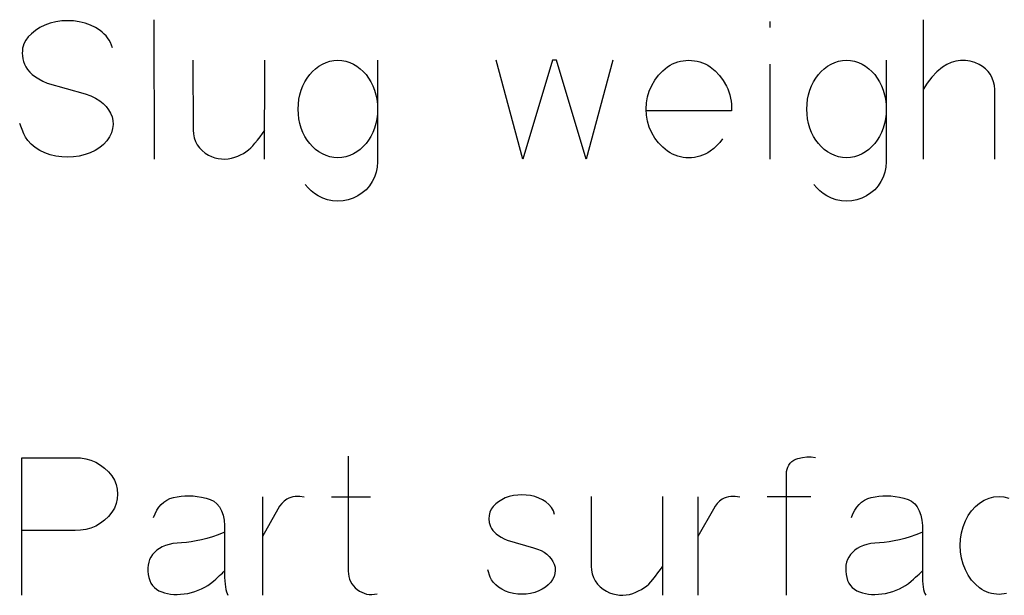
# Model space of a CAD drawing. Header units: inches. Extents: x 1880 to 2363, y -453 to -54.
# Tile 612 of 656: x 1913.715 to 1913.927, y -66.58 to -66.456. Entities that reach past the tile are written whole.
import ezdxf

# ---------------------------------------------------------------- set-up
doc = ezdxf.new("R2010")
doc.units = ezdxf.units.IN
doc.header["$LTSCALE"] = 0.5
doc.header["$MEASUREMENT"] = 0

msp = doc.modelspace()

# ---------------------------------------------------------------- linework, layer by layer
at = {"color": 7, "linetype": 'Continuous'}
for p, q in [((1913.71943, -66.45744), (1913.71849, -66.45807)), ((1913.72047, -66.45692), (1913.71943, -66.45744)), ((1913.72161, -66.45651), (1913.72047, -66.45692)), ((1913.72284, -66.45621), (1913.72161, -66.45651)), ((1913.72412, -66.45603), (1913.72284, -66.45621)), ((1913.72539, -66.45598), (1913.72412, -66.45603)), ((1913.72665, -66.45603), (1913.72539, -66.45598)), ((1913.72789, -66.45621), (1913.72665, -66.45603)), ((1913.72914, -66.45651), (1913.72789, -66.45621)), ((1913.7303, -66.45693), (1913.72914, -66.45651)), ((1913.73137, -66.45746), (1913.7303, -66.45693)), ((1913.73237, -66.45811), (1913.73137, -66.45746)), ((1913.74396, -66.45579), (1913.74397, -66.48575)), ((1913.87634, -66.45616), (1913.87634, -66.45745)), ((1913.9093, -66.45575), (1913.90931, -66.48575)), ((1913.71693, -66.45946), (1913.7164, -66.46018)), ((1913.71763, -66.45877), (1913.71693, -66.45946)), ((1913.71849, -66.45807), (1913.71763, -66.45877)), ((1913.73283, -66.45846), (1913.73237, -66.45811)), ((1913.73327, -66.45884), (1913.73283, -66.45846)), ((1913.73366, -66.45925), (1913.73327, -66.45884)), ((1913.734, -66.45969), (1913.73366, -66.45925)), ((1913.73432, -66.46017), (1913.734, -66.45969)), ((1913.71572, -66.46191), (1913.71566, -66.46243)), ((1913.71584, -66.46142), (1913.71572, -66.46191)), ((1913.716, -66.46097), (1913.71584, -66.46142)), ((1913.7164, -66.46018), (1913.716, -66.46097)), ((1913.73459, -66.46068), (1913.73432, -66.46017)), ((1913.73483, -66.46122), (1913.73459, -66.46068)), ((1913.73502, -66.4618), (1913.73483, -66.46122)), ((1913.71566, -66.46243), (1913.71565, -66.46298)), ((1913.71565, -66.46298), (1913.71569, -66.46356)), ((1913.71569, -66.46356), (1913.71578, -66.46414)), ((1913.71578, -66.46414), (1913.71593, -66.46472)), ((1913.71593, -66.46472), (1913.71613, -66.46532)), ((1913.71613, -66.46532), (1913.7164, -66.46591)), ((1913.7164, -66.46591), (1913.71677, -66.46647)), ((1913.75234, -66.46449), (1913.75235, -66.47949)), ((1913.76775, -66.48575), (1913.76776, -66.46449)), ((1913.7787, -66.4663), (1913.77941, -66.46577)), ((1913.77941, -66.46577), (1913.78016, -66.46532)), ((1913.78016, -66.46532), (1913.78095, -66.46496)), ((1913.78095, -66.46496), (1913.78177, -66.4647)), ((1913.78177, -66.4647), (1913.78262, -66.46454)), ((1913.78262, -66.46454), (1913.78349, -66.46449)), ((1913.78349, -66.46449), (1913.78437, -66.46454)), ((1913.78437, -66.46454), (1913.78522, -66.4647)), ((1913.78522, -66.4647), (1913.78604, -66.46496)), ((1913.78604, -66.46496), (1913.78683, -66.46532)), ((1913.78683, -66.46532), (1913.78758, -66.46577)), ((1913.78758, -66.46577), (1913.78828, -66.4663)), ((1913.79203, -66.46449), (1913.79203, -66.48637)), ((1913.82322, -66.48575), (1913.81751, -66.46449)), ((1913.82965, -66.46449), (1913.82322, -66.48575)), ((1913.83047, -66.46449), (1913.82965, -66.46449)), ((1913.8369, -66.48575), (1913.83047, -66.46449)), ((1913.84257, -66.46449), (1913.8369, -66.48575)), ((1913.85333, -66.46674), (1913.85436, -66.4659)), ((1913.85436, -66.4659), (1913.85489, -66.46557)), ((1913.85489, -66.46557), (1913.85542, -66.46528)), ((1913.85542, -66.46528), (1913.85598, -66.46504)), ((1913.85598, -66.46504), (1913.85654, -66.46484)), ((1913.85654, -66.46484), (1913.85712, -66.46469)), ((1913.85712, -66.46469), (1913.8577, -66.46458)), ((1913.8577, -66.46458), (1913.85831, -66.46451)), ((1913.85831, -66.46451), (1913.85892, -66.46449)), ((1913.85892, -66.46449), (1913.85954, -66.46451)), ((1913.85954, -66.46451), (1913.86014, -66.46458)), ((1913.86014, -66.46458), (1913.86074, -66.46469)), ((1913.86074, -66.46469), (1913.86132, -66.46484)), ((1913.86132, -66.46484), (1913.86189, -66.46504)), ((1913.86189, -66.46504), (1913.86245, -66.46528)), ((1913.86245, -66.46528), (1913.86299, -66.46557)), ((1913.86299, -66.46557), (1913.86352, -66.4659)), ((1913.86352, -66.4659), (1913.8646, -66.46676)), ((1913.87634, -66.46532), (1913.87634, -66.48575)), ((1913.88805, -66.4663), (1913.88876, -66.46577)), ((1913.88876, -66.46577), (1913.88951, -66.46532)), ((1913.88951, -66.46532), (1913.8903, -66.46496)), ((1913.8903, -66.46496), (1913.89112, -66.4647)), ((1913.89112, -66.4647), (1913.89197, -66.46454)), ((1913.89197, -66.46454), (1913.89285, -66.46449)), ((1913.89285, -66.46449), (1913.89372, -66.46454)), ((1913.89372, -66.46454), (1913.89457, -66.4647)), ((1913.89457, -66.4647), (1913.89539, -66.46496)), ((1913.89539, -66.46496), (1913.89618, -66.46532)), ((1913.89618, -66.46532), (1913.89693, -66.46577)), ((1913.89693, -66.46577), (1913.89764, -66.4663)), ((1913.90138, -66.46449), (1913.90138, -66.48637)), ((1913.91349, -66.46598), (1913.91227, -66.467)), ((1913.91439, -66.46541), (1913.91349, -66.46598)), ((1913.91533, -66.46498), (1913.91439, -66.46541)), ((1913.91632, -66.46469), (1913.91533, -66.46498)), ((1913.91735, -66.46454), (1913.91632, -66.46469)), ((1913.91839, -66.46453), (1913.91735, -66.46454)), ((1913.91941, -66.46466), (1913.91839, -66.46453)), ((1913.92041, -66.46494), (1913.91941, -66.46466)), ((1913.92137, -66.46536), (1913.92041, -66.46494)), ((1913.9221, -66.4658), (1913.92137, -66.46536)), ((1913.92274, -66.46631), (1913.9221, -66.4658)), ((1913.71677, -66.46647), (1913.71724, -66.46702)), ((1913.71724, -66.46702), (1913.7178, -66.46754)), ((1913.7178, -66.46754), (1913.71846, -66.46803)), ((1913.71846, -66.46803), (1913.71921, -66.46851)), ((1913.77689, -66.46833), (1913.77744, -66.46758)), ((1913.77744, -66.46758), (1913.77804, -66.46691)), ((1913.77804, -66.46691), (1913.7787, -66.4663)), ((1913.78828, -66.4663), (1913.78893, -66.46691)), ((1913.78893, -66.46691), (1913.78954, -66.46758)), ((1913.78954, -66.46758), (1913.79009, -66.46833)), ((1913.85163, -66.46873), (1913.85242, -66.46768)), ((1913.85242, -66.46768), (1913.85333, -66.46674)), ((1913.8646, -66.46676), (1913.86554, -66.46774)), ((1913.86554, -66.46774), (1913.86635, -66.46883)), ((1913.88625, -66.46833), (1913.88679, -66.46758)), ((1913.88679, -66.46758), (1913.8874, -66.46691)), ((1913.8874, -66.46691), (1913.88805, -66.4663)), ((1913.89764, -66.4663), (1913.89828, -66.46691)), ((1913.89828, -66.46691), (1913.89889, -66.46758)), ((1913.89889, -66.46758), (1913.89944, -66.46833)), ((1913.91115, -66.46814), (1913.91016, -66.46939)), ((1913.91227, -66.467), (1913.91115, -66.46814)), ((1913.9233, -66.46691), (1913.92274, -66.46631)), ((1913.92379, -66.46758), (1913.9233, -66.46691)), ((1913.92418, -66.46832), (1913.92379, -66.46758)), ((1913.71921, -66.46851), (1913.72007, -66.46896)), ((1913.72007, -66.46896), (1913.72101, -66.46938)), ((1913.72101, -66.46938), (1913.72914, -66.4717)), ((1913.77562, -66.47092), (1913.77598, -66.46999)), ((1913.77598, -66.46999), (1913.77641, -66.46913)), ((1913.77641, -66.46913), (1913.77689, -66.46833)), ((1913.79009, -66.46833), (1913.79057, -66.46913)), ((1913.79057, -66.46913), (1913.791, -66.46999)), ((1913.791, -66.46999), (1913.79137, -66.47092)), ((1913.85044, -66.4711), (1913.85096, -66.46988)), ((1913.85096, -66.46988), (1913.85163, -66.46873)), ((1913.86635, -66.46883), (1913.86703, -66.47002)), ((1913.86703, -66.47002), (1913.86731, -66.47065)), ((1913.88497, -66.47092), (1913.88533, -66.46999)), ((1913.88533, -66.46999), (1913.88576, -66.46913)), ((1913.88576, -66.46913), (1913.88625, -66.46833)), ((1913.89944, -66.46833), (1913.89993, -66.46913)), ((1913.89993, -66.46913), (1913.90035, -66.46999)), ((1913.90035, -66.46999), (1913.90072, -66.47092)), ((1913.91016, -66.46939), (1913.90931, -66.47075)), ((1913.92447, -66.46909), (1913.92418, -66.46832)), ((1913.92465, -66.4699), (1913.92447, -66.46909)), ((1913.92472, -66.47075), (1913.92465, -66.4699)), ((1913.72914, -66.4717), (1913.73035, -66.47216)), ((1913.73035, -66.47216), (1913.7314, -66.47266)), ((1913.77513, -66.47288), (1913.77533, -66.47189)), ((1913.77533, -66.47189), (1913.77562, -66.47092)), ((1913.79137, -66.47092), (1913.79166, -66.47189)), ((1913.79166, -66.47189), (1913.79186, -66.47288)), ((1913.84984, -66.47365), (1913.85007, -66.47236)), ((1913.85007, -66.47236), (1913.85044, -66.4711)), ((1913.86731, -66.47065), (1913.86755, -66.4713)), ((1913.86755, -66.4713), (1913.86774, -66.47195)), ((1913.86774, -66.47195), (1913.8679, -66.47261)), ((1913.88448, -66.47288), (1913.88468, -66.47189)), ((1913.88468, -66.47189), (1913.88497, -66.47092)), ((1913.90072, -66.47092), (1913.90101, -66.47189)), ((1913.90101, -66.47189), (1913.90122, -66.47288)), ((1913.92472, -66.48575), (1913.92472, -66.47075)), ((1913.7314, -66.47266), (1913.7323, -66.47321)), ((1913.7323, -66.47321), (1913.73303, -66.47381)), ((1913.73303, -66.47381), (1913.73365, -66.47444)), ((1913.73365, -66.47444), (1913.73417, -66.47512)), ((1913.77496, -66.47498), (1913.775, -66.47391)), ((1913.775, -66.47391), (1913.77513, -66.47288)), ((1913.79186, -66.47288), (1913.79199, -66.47391)), ((1913.79199, -66.47391), (1913.79203, -66.47498)), ((1913.84977, -66.47498), (1913.84984, -66.47365)), ((1913.8679, -66.47261), (1913.86801, -66.47328)), ((1913.86801, -66.47328), (1913.86808, -66.47396)), ((1913.86808, -66.47396), (1913.8681, -66.47465)), ((1913.8681, -66.47465), (1913.86808, -66.47535)), ((1913.88431, -66.47498), (1913.88435, -66.47391)), ((1913.88435, -66.47391), (1913.88448, -66.47288)), ((1913.90122, -66.47288), (1913.90134, -66.47391)), ((1913.90134, -66.47391), (1913.90138, -66.47498)), ((1913.73417, -66.47512), (1913.7346, -66.47585)), ((1913.7346, -66.47585), (1913.73494, -66.47663)), ((1913.73494, -66.47663), (1913.73513, -66.47745)), ((1913.775, -66.47606), (1913.77496, -66.47498)), ((1913.77513, -66.4771), (1913.775, -66.47606)), ((1913.79199, -66.47606), (1913.79186, -66.4771)), ((1913.79203, -66.47498), (1913.79199, -66.47606)), ((1913.84984, -66.4763), (1913.84977, -66.47498)), ((1913.85007, -66.4776), (1913.84984, -66.4763)), ((1913.86808, -66.47535), (1913.84985, -66.47535)), ((1913.88435, -66.47606), (1913.88431, -66.47498)), ((1913.88448, -66.4771), (1913.88435, -66.47606)), ((1913.90134, -66.47606), (1913.90122, -66.4771)), ((1913.90138, -66.47498), (1913.90134, -66.47606)), ((1913.71596, -66.48028), (1913.71509, -66.47812)), ((1913.73518, -66.4783), (1913.73507, -66.47917)), ((1913.73513, -66.47745), (1913.73518, -66.4783)), ((1913.77533, -66.47811), (1913.77513, -66.4771)), ((1913.77562, -66.47908), (1913.77533, -66.47811)), ((1913.79166, -66.47811), (1913.79137, -66.47908)), ((1913.79186, -66.4771), (1913.79166, -66.47811)), ((1913.85044, -66.47885), (1913.85007, -66.4776)), ((1913.85096, -66.48007), (1913.85044, -66.47885)), ((1913.88468, -66.47811), (1913.88448, -66.4771)), ((1913.88497, -66.47908), (1913.88468, -66.47811)), ((1913.90101, -66.47811), (1913.90072, -66.47908)), ((1913.90122, -66.4771), (1913.90101, -66.47811)), ((1913.71632, -66.48104), (1913.71596, -66.48028)), ((1913.73439, -66.48098), (1913.73383, -66.48182)), ((1913.73481, -66.48007), (1913.73439, -66.48098)), ((1913.73507, -66.47917), (1913.73481, -66.48007)), ((1913.75235, -66.47949), (1913.75242, -66.48034)), ((1913.75242, -66.48034), (1913.7526, -66.48116)), ((1913.76622, -66.48165), (1913.76675, -66.48095)), ((1913.76675, -66.48095), (1913.76726, -66.48023)), ((1913.76726, -66.48023), (1913.76776, -66.47949)), ((1913.77598, -66.48), (1913.77562, -66.47908)), ((1913.77641, -66.48086), (1913.77598, -66.48)), ((1913.77689, -66.48165), (1913.77641, -66.48086)), ((1913.79057, -66.48086), (1913.79009, -66.48165)), ((1913.791, -66.48), (1913.79057, -66.48086)), ((1913.79137, -66.47908), (1913.791, -66.48)), ((1913.85163, -66.48122), (1913.85096, -66.48007)), ((1913.88533, -66.48), (1913.88497, -66.47908)), ((1913.88576, -66.48086), (1913.88533, -66.48)), ((1913.88625, -66.48165), (1913.88576, -66.48086)), ((1913.89993, -66.48086), (1913.89944, -66.48165)), ((1913.90035, -66.48), (1913.89993, -66.48086)), ((1913.90072, -66.47908), (1913.90035, -66.48)), ((1913.71685, -66.48178), (1913.71632, -66.48104)), ((1913.71756, -66.48251), (1913.71685, -66.48178)), ((1913.71845, -66.48322), (1913.71756, -66.48251)), ((1913.73313, -66.48258), (1913.73229, -66.48326)), ((1913.73383, -66.48182), (1913.73313, -66.48258)), ((1913.7526, -66.48116), (1913.75288, -66.48193)), ((1913.75288, -66.48193), (1913.75326, -66.48267)), ((1913.75326, -66.48267), (1913.75373, -66.48334)), ((1913.76475, -66.48333), (1913.76521, -66.48286)), ((1913.76521, -66.48286), (1913.76565, -66.48235)), ((1913.76565, -66.48235), (1913.76622, -66.48165)), ((1913.77744, -66.48239), (1913.77689, -66.48165)), ((1913.77804, -66.48306), (1913.77744, -66.48239)), ((1913.7787, -66.48366), (1913.77804, -66.48306)), ((1913.78893, -66.48306), (1913.78828, -66.48366)), ((1913.78954, -66.48239), (1913.78893, -66.48306)), ((1913.79009, -66.48165), (1913.78954, -66.48239)), ((1913.85242, -66.48227), (1913.85163, -66.48122)), ((1913.85333, -66.48321), (1913.85242, -66.48227)), ((1913.86499, -66.48285), (1913.86429, -66.48348)), ((1913.86563, -66.48216), (1913.86499, -66.48285)), ((1913.86617, -66.4814), (1913.86563, -66.48216)), ((1913.88679, -66.48239), (1913.88625, -66.48165)), ((1913.8874, -66.48306), (1913.88679, -66.48239)), ((1913.88805, -66.48366), (1913.8874, -66.48306)), ((1913.89828, -66.48306), (1913.89764, -66.48366)), ((1913.89889, -66.48239), (1913.89828, -66.48306)), ((1913.89944, -66.48165), (1913.89889, -66.48239)), ((1913.71942, -66.48387), (1913.71845, -66.48322)), ((1913.72048, -66.48439), (1913.71942, -66.48387)), ((1913.72162, -66.4848), (1913.72048, -66.48439)), ((1913.72284, -66.48509), (1913.72162, -66.4848)), ((1913.72412, -66.48528), (1913.72284, -66.48509)), ((1913.72789, -66.48509), (1913.72665, -66.48528)), ((1913.72913, -66.48479), (1913.72789, -66.48509)), ((1913.73027, -66.48441), (1913.72913, -66.48479)), ((1913.73133, -66.4839), (1913.73027, -66.48441)), ((1913.73229, -66.48326), (1913.73133, -66.4839)), ((1913.75373, -66.48334), (1913.7543, -66.48393)), ((1913.7543, -66.48393), (1913.75494, -66.48445)), ((1913.75494, -66.48445), (1913.75566, -66.48488)), ((1913.75566, -66.48488), (1913.75634, -66.48519)), ((1913.75634, -66.48519), (1913.75703, -66.48544)), ((1913.76134, -66.48534), (1913.76198, -66.4851)), ((1913.76198, -66.4851), (1913.76259, -66.48482)), ((1913.76259, -66.48482), (1913.76317, -66.48451)), ((1913.76317, -66.48451), (1913.76372, -66.48415)), ((1913.76372, -66.48415), (1913.76425, -66.48376)), ((1913.76425, -66.48376), (1913.76475, -66.48333)), ((1913.77941, -66.48418), (1913.7787, -66.48366)), ((1913.78016, -66.48463), (1913.77941, -66.48418)), ((1913.78095, -66.48499), (1913.78016, -66.48463)), ((1913.78177, -66.48525), (1913.78095, -66.48499)), ((1913.78604, -66.48499), (1913.78522, -66.48525)), ((1913.78683, -66.48463), (1913.78604, -66.48499)), ((1913.78758, -66.48418), (1913.78683, -66.48463)), ((1913.78828, -66.48366), (1913.78758, -66.48418)), ((1913.85436, -66.48405), (1913.85333, -66.48321)), ((1913.85489, -66.48438), (1913.85436, -66.48405)), ((1913.85542, -66.48467), (1913.85489, -66.48438)), ((1913.85598, -66.48491), (1913.85542, -66.48467)), ((1913.85654, -66.48511), (1913.85598, -66.48491)), ((1913.85712, -66.48526), (1913.85654, -66.48511)), ((1913.86132, -66.48511), (1913.86074, -66.48526)), ((1913.86189, -66.48491), (1913.86132, -66.48511)), ((1913.86245, -66.48467), (1913.86189, -66.48491)), ((1913.86299, -66.48438), (1913.86245, -66.48467)), ((1913.86352, -66.48405), (1913.86299, -66.48438)), ((1913.86429, -66.48348), (1913.86352, -66.48405)), ((1913.88876, -66.48418), (1913.88805, -66.48366)), ((1913.88951, -66.48463), (1913.88876, -66.48418)), ((1913.8903, -66.48499), (1913.88951, -66.48463)), ((1913.89112, -66.48525), (1913.8903, -66.48499)), ((1913.89539, -66.48499), (1913.89457, -66.48525)), ((1913.89618, -66.48463), (1913.89539, -66.48499)), ((1913.89693, -66.48418), (1913.89618, -66.48463)), ((1913.89764, -66.48366), (1913.89693, -66.48418)), ((1913.72539, -66.48534), (1913.72412, -66.48528)), ((1913.72665, -66.48528), (1913.72539, -66.48534)), ((1913.75703, -66.48544), (1913.75773, -66.48561)), ((1913.75773, -66.48561), (1913.75846, -66.48571)), ((1913.75846, -66.48571), (1913.75919, -66.48573)), ((1913.75919, -66.48573), (1913.75992, -66.48568)), ((1913.75992, -66.48568), (1913.76063, -66.48555)), ((1913.76063, -66.48555), (1913.76134, -66.48534)), ((1913.78262, -66.48541), (1913.78177, -66.48525)), ((1913.78349, -66.48546), (1913.78262, -66.48541)), ((1913.78437, -66.48541), (1913.78349, -66.48546)), ((1913.78522, -66.48525), (1913.78437, -66.48541)), ((1913.79203, -66.48637), (1913.79196, -66.48749)), ((1913.8577, -66.48537), (1913.85712, -66.48526)), ((1913.85831, -66.48544), (1913.8577, -66.48537)), ((1913.85892, -66.48546), (1913.85831, -66.48544)), ((1913.85954, -66.48544), (1913.85892, -66.48546)), ((1913.86014, -66.48537), (1913.85954, -66.48544)), ((1913.86074, -66.48526), (1913.86014, -66.48537)), ((1913.89197, -66.48541), (1913.89112, -66.48525)), ((1913.89285, -66.48546), (1913.89197, -66.48541)), ((1913.89372, -66.48541), (1913.89285, -66.48546)), ((1913.89457, -66.48525), (1913.89372, -66.48541)), ((1913.90138, -66.48637), (1913.90131, -66.48749)), ((1913.79174, -66.48857), (1913.79139, -66.4896)), ((1913.79196, -66.48749), (1913.79174, -66.48857)), ((1913.9011, -66.48857), (1913.90074, -66.4896)), ((1913.90131, -66.48749), (1913.9011, -66.48857)), ((1913.77708, -66.49192), (1913.77649, -66.49118)), ((1913.79026, -66.49152), (1913.78954, -66.49233)), ((1913.79089, -66.4906), (1913.79026, -66.49152)), ((1913.79139, -66.4896), (1913.79089, -66.4906)), ((1913.88643, -66.49192), (1913.88584, -66.49118)), ((1913.89962, -66.49152), (1913.89889, -66.49233)), ((1913.90024, -66.4906), (1913.89962, -66.49152)), ((1913.90074, -66.4896), (1913.90024, -66.4906)), ((1913.77773, -66.49258), (1913.77708, -66.49192)), ((1913.77845, -66.49314), (1913.77773, -66.49258)), ((1913.77923, -66.49362), (1913.77845, -66.49314)), ((1913.78024, -66.49413), (1913.77923, -66.49362)), ((1913.78776, -66.49362), (1913.78675, -66.49413)), ((1913.7887, -66.49303), (1913.78776, -66.49362)), ((1913.78954, -66.49233), (1913.7887, -66.49303)), ((1913.88709, -66.49258), (1913.88643, -66.49192)), ((1913.8878, -66.49314), (1913.88709, -66.49258)), ((1913.88858, -66.49362), (1913.8878, -66.49314)), ((1913.88959, -66.49413), (1913.88858, -66.49362)), ((1913.89712, -66.49362), (1913.8961, -66.49413)), ((1913.89806, -66.49303), (1913.89712, -66.49362)), ((1913.89889, -66.49233), (1913.89806, -66.49303)), ((1913.78129, -66.49449), (1913.78024, -66.49413)), ((1913.78237, -66.49471), (1913.78129, -66.49449)), ((1913.78349, -66.49478), (1913.78237, -66.49471)), ((1913.78462, -66.49471), (1913.78349, -66.49478)), ((1913.7857, -66.49449), (1913.78462, -66.49471)), ((1913.78675, -66.49413), (1913.7857, -66.49449)), ((1913.89064, -66.49449), (1913.88959, -66.49413)), ((1913.89173, -66.49471), (1913.89064, -66.49449)), ((1913.89285, -66.49478), (1913.89173, -66.49471)), ((1913.89397, -66.49471), (1913.89285, -66.49478)), ((1913.89505, -66.49449), (1913.89397, -66.49471)), ((1913.8961, -66.49413), (1913.89505, -66.49449)), ((1913.71554, -66.5796), (1913.71554, -66.55002)), ((1913.71554, -66.55002), (1913.72698, -66.55002)), ((1913.72698, -66.55002), (1913.72815, -66.55005)), ((1913.72815, -66.55005), (1913.72928, -66.55022)), ((1913.72928, -66.55022), (1913.73038, -66.55053)), ((1913.73038, -66.55053), (1913.73144, -66.55099)), ((1913.7857, -66.54965), (1913.78571, -66.57442)), ((1913.88074, -66.55118), (1913.88109, -66.55083)), ((1913.88109, -66.55083), (1913.88149, -66.55055)), ((1913.88149, -66.55055), (1913.88192, -66.55032)), ((1913.88192, -66.55032), (1913.8824, -66.55014)), ((1913.8824, -66.55014), (1913.88336, -66.54995)), ((1913.88336, -66.54995), (1913.88432, -66.54984)), ((1913.88432, -66.54984), (1913.88525, -66.54984)), ((1913.88525, -66.54984), (1913.88617, -66.54993)), ((1913.73144, -66.55099), (1913.73244, -66.55157)), ((1913.73244, -66.55157), (1913.73335, -66.55225)), ((1913.73335, -66.55225), (1913.73417, -66.55303)), ((1913.87994, -66.5796), (1913.87995, -66.55296)), ((1913.87995, -66.55296), (1913.88005, -66.55246)), ((1913.88005, -66.55246), (1913.88021, -66.552)), ((1913.88021, -66.552), (1913.88044, -66.55157)), ((1913.88044, -66.55157), (1913.88074, -66.55118)), ((1913.73417, -66.55303), (1913.7349, -66.55391)), ((1913.7349, -66.55391), (1913.73544, -66.55483)), ((1913.73544, -66.55483), (1913.73583, -66.55579)), ((1913.73583, -66.55579), (1913.73606, -66.55679)), ((1913.73606, -66.55679), (1913.73614, -66.55783)), ((1913.73606, -66.55887), (1913.73583, -66.55987)), ((1913.73614, -66.55783), (1913.73606, -66.55887)), ((1913.74607, -66.55955), (1913.7467, -66.55914)), ((1913.7467, -66.55914), (1913.74739, -66.5588)), ((1913.74739, -66.5588), (1913.74815, -66.55855)), ((1913.74815, -66.55855), (1913.74894, -66.55838)), ((1913.74894, -66.55838), (1913.74977, -66.55827)), ((1913.74977, -66.55827), (1913.7506, -66.5582)), ((1913.7506, -66.5582), (1913.75147, -66.55819)), ((1913.75147, -66.55819), (1913.75236, -66.55823)), ((1913.75236, -66.55823), (1913.75327, -66.55833)), ((1913.75327, -66.55833), (1913.7542, -66.55848)), ((1913.7542, -66.55848), (1913.75515, -66.55868)), ((1913.75515, -66.55868), (1913.75604, -66.55896)), ((1913.75604, -66.55896), (1913.75681, -66.55938)), ((1913.76727, -66.55839), (1913.76727, -66.5796)), ((1913.77194, -66.55932), (1913.77141, -66.55984)), ((1913.77249, -66.55893), (1913.77194, -66.55932)), ((1913.77292, -66.5587), (1913.77249, -66.55893)), ((1913.77336, -66.55854), (1913.77292, -66.5587)), ((1913.77383, -66.55843), (1913.77336, -66.55854)), ((1913.77432, -66.55837), (1913.77383, -66.55843)), ((1913.7753, -66.55837), (1913.77432, -66.55837)), ((1913.77626, -66.55851), (1913.7753, -66.55837)), ((1913.78214, -66.55839), (1913.79047, -66.55839)), ((1913.81872, -66.55903), (1913.81803, -66.55947)), ((1913.81947, -66.55866), (1913.81872, -66.55903)), ((1913.82031, -66.55836), (1913.81947, -66.55866)), ((1913.82122, -66.55814), (1913.82031, -66.55836)), ((1913.82215, -66.55802), (1913.82122, -66.55814)), ((1913.82307, -66.55797), (1913.82215, -66.55802)), ((1913.824, -66.55802), (1913.82307, -66.55797)), ((1913.82491, -66.55814), (1913.824, -66.55802)), ((1913.82581, -66.55836), (1913.82491, -66.55814)), ((1913.82666, -66.55867), (1913.82581, -66.55836)), ((1913.82745, -66.55905), (1913.82666, -66.55867)), ((1913.82818, -66.55951), (1913.82745, -66.55905)), ((1913.83791, -66.55834), (1913.83791, -66.57334)), ((1913.85332, -66.5796), (1913.85333, -66.55834)), ((1913.86089, -66.55839), (1913.86089, -66.5796)), ((1913.86556, -66.55932), (1913.86504, -66.55984)), ((1913.86611, -66.55893), (1913.86556, -66.55932)), ((1913.86654, -66.5587), (1913.86611, -66.55893)), ((1913.86698, -66.55854), (1913.86654, -66.5587)), ((1913.86745, -66.55843), (1913.86698, -66.55854)), ((1913.86794, -66.55837), (1913.86745, -66.55843)), ((1913.86892, -66.55837), (1913.86794, -66.55837)), ((1913.86988, -66.55851), (1913.86892, -66.55837)), ((1913.87577, -66.55834), (1913.88513, -66.55834)), ((1913.89609, -66.55955), (1913.89672, -66.55914)), ((1913.89672, -66.55914), (1913.89742, -66.5588)), ((1913.89742, -66.5588), (1913.89817, -66.55855)), ((1913.89817, -66.55855), (1913.89897, -66.55838)), ((1913.89897, -66.55838), (1913.89979, -66.55827)), ((1913.89979, -66.55827), (1913.90063, -66.5582)), ((1913.90063, -66.5582), (1913.9015, -66.55819)), ((1913.9015, -66.55819), (1913.90238, -66.55823)), ((1913.90238, -66.55823), (1913.90329, -66.55833)), ((1913.90329, -66.55833), (1913.90422, -66.55848)), ((1913.90422, -66.55848), (1913.90517, -66.55868)), ((1913.90517, -66.55868), (1913.90606, -66.55896)), ((1913.90606, -66.55896), (1913.90683, -66.55938)), ((1913.92144, -66.55975), (1913.92245, -66.55914)), ((1913.92245, -66.55914), (1913.92348, -66.5587)), ((1913.92348, -66.5587), (1913.92454, -66.55843)), ((1913.92454, -66.55843), (1913.92562, -66.55834)), ((1913.92562, -66.55834), (1913.92669, -66.55843)), ((1913.92669, -66.55843), (1913.92774, -66.5587)), ((1913.73544, -66.56083), (1913.7349, -66.56174)), ((1913.73583, -66.55987), (1913.73544, -66.56083)), ((1913.74419, -66.56204), (1913.74456, -66.56129)), ((1913.74456, -66.56129), (1913.745, -66.56063)), ((1913.745, -66.56063), (1913.7455, -66.56005)), ((1913.7455, -66.56005), (1913.74607, -66.55955)), ((1913.75681, -66.55938), (1913.75748, -66.55992)), ((1913.75748, -66.55992), (1913.75803, -66.56059)), ((1913.75803, -66.56059), (1913.75847, -66.5614)), ((1913.75847, -66.5614), (1913.7588, -66.56234)), ((1913.77059, -66.56104), (1913.76727, -66.56697)), ((1913.77096, -66.56043), (1913.77059, -66.56104)), ((1913.77141, -66.55984), (1913.77096, -66.56043)), ((1913.81647, -66.56108), (1913.81617, -66.56174)), ((1913.81689, -66.56049), (1913.81647, -66.56108)), ((1913.81742, -66.55995), (1913.81689, -66.56049)), ((1913.81803, -66.55947), (1913.81742, -66.55995)), ((1913.82886, -66.56008), (1913.82818, -66.55951)), ((1913.82941, -66.56073), (1913.82886, -66.56008)), ((1913.82981, -66.56145), (1913.82941, -66.56073)), ((1913.86421, -66.56104), (1913.86089, -66.56697)), ((1913.86458, -66.56043), (1913.86421, -66.56104)), ((1913.86504, -66.55984), (1913.86458, -66.56043)), ((1913.89421, -66.56204), (1913.89459, -66.56129)), ((1913.89459, -66.56129), (1913.89502, -66.56063)), ((1913.89502, -66.56063), (1913.89553, -66.56005)), ((1913.89553, -66.56005), (1913.89609, -66.55955)), ((1913.90683, -66.55938), (1913.9075, -66.55992)), ((1913.9075, -66.55992), (1913.90805, -66.56059)), ((1913.90805, -66.56059), (1913.90849, -66.5614)), ((1913.90849, -66.5614), (1913.90882, -66.56234)), ((1913.91902, -66.56245), (1913.91973, -66.56142)), ((1913.91973, -66.56142), (1913.92053, -66.56052)), ((1913.92053, -66.56052), (1913.92144, -66.55975)), ((1913.73335, -66.56343), (1913.73244, -66.56411)), ((1913.73417, -66.56264), (1913.73335, -66.56343)), ((1913.7349, -66.56174), (1913.73417, -66.56264)), ((1913.74387, -66.56287), (1913.74419, -66.56204)), ((1913.7588, -66.56234), (1913.75902, -66.5634)), ((1913.75902, -66.5634), (1913.75912, -66.5646)), ((1913.81599, -66.56243), (1913.81595, -66.56317)), ((1913.81595, -66.56317), (1913.81605, -66.56397)), ((1913.81617, -66.56174), (1913.81599, -66.56243)), ((1913.83008, -66.56224), (1913.82981, -66.56145)), ((1913.8939, -66.56287), (1913.89421, -66.56204)), ((1913.90882, -66.56234), (1913.90904, -66.5634)), ((1913.90904, -66.5634), (1913.90915, -66.5646)), ((1913.91842, -66.56361), (1913.91902, -66.56245)), ((1913.72698, -66.56564), (1913.71554, -66.56564)), ((1913.72815, -66.56561), (1913.72698, -66.56564)), ((1913.72928, -66.56544), (1913.72815, -66.56561)), ((1913.73038, -66.56514), (1913.72928, -66.56544)), ((1913.73144, -66.56469), (1913.73038, -66.56514)), ((1913.73244, -66.56411), (1913.73144, -66.56469)), ((1913.75912, -66.5646), (1913.75912, -66.57501)), ((1913.81605, -66.56397), (1913.81629, -66.56481)), ((1913.81629, -66.56481), (1913.8165, -66.56523)), ((1913.8165, -66.56523), (1913.81678, -66.56564)), ((1913.81678, -66.56564), (1913.81713, -66.56602)), ((1913.90915, -66.5646), (1913.90915, -66.57501)), ((1913.91758, -66.56614), (1913.91792, -66.56486)), ((1913.91792, -66.56486), (1913.91842, -66.56361)), ((1913.75417, -66.56767), (1913.75306, -66.56791)), ((1913.75532, -66.56737), (1913.75417, -66.56767)), ((1913.75651, -66.56701), (1913.75532, -66.56737)), ((1913.75773, -66.56658), (1913.75651, -66.56701)), ((1913.759, -66.5661), (1913.75773, -66.56658)), ((1913.81713, -66.56602), (1913.81755, -66.5664)), ((1913.81755, -66.5664), (1913.81803, -66.56676)), ((1913.81803, -66.56676), (1913.81858, -66.5671)), ((1913.81858, -66.5671), (1913.81921, -66.56743)), ((1913.81921, -66.56743), (1913.8199, -66.56775)), ((1913.8199, -66.56775), (1913.82553, -66.56937)), ((1913.9042, -66.56767), (1913.90308, -66.56791)), ((1913.90535, -66.56737), (1913.9042, -66.56767)), ((1913.90653, -66.56701), (1913.90535, -66.56737)), ((1913.90776, -66.56658), (1913.90653, -66.56701)), ((1913.90902, -66.5661), (1913.90776, -66.56658)), ((1913.9173, -66.56887), (1913.91737, -66.56749)), ((1913.91737, -66.56749), (1913.91758, -66.56614)), ((1913.74513, -66.56952), (1913.74457, -66.56992)), ((1913.74575, -66.56918), (1913.74513, -66.56952)), ((1913.74644, -66.56889), (1913.74575, -66.56918)), ((1913.74721, -66.56866), (1913.74644, -66.56889)), ((1913.74803, -66.56848), (1913.74721, -66.56866)), ((1913.74893, -66.56836), (1913.74803, -66.56848)), ((1913.74989, -66.56829), (1913.74893, -66.56836)), ((1913.75092, -66.56822), (1913.74989, -66.56829)), ((1913.75197, -66.56809), (1913.75092, -66.56822)), ((1913.75306, -66.56791), (1913.75197, -66.56809)), ((1913.82553, -66.56937), (1913.8264, -66.56965)), ((1913.8264, -66.56965), (1913.82717, -66.56997)), ((1913.89516, -66.56952), (1913.8946, -66.56992)), ((1913.89578, -66.56918), (1913.89516, -66.56952)), ((1913.89647, -66.56889), (1913.89578, -66.56918)), ((1913.89723, -66.56866), (1913.89647, -66.56889)), ((1913.89806, -66.56848), (1913.89723, -66.56866)), ((1913.89895, -66.56836), (1913.89806, -66.56848)), ((1913.89991, -66.56829), (1913.89895, -66.56836)), ((1913.90094, -66.56822), (1913.89991, -66.56829)), ((1913.902, -66.56809), (1913.90094, -66.56822)), ((1913.90308, -66.56791), (1913.902, -66.56809)), ((1913.91737, -66.57028), (1913.9173, -66.56887)), ((1913.74303, -66.57191), (1913.74283, -66.57248)), ((1913.74331, -66.57136), (1913.74303, -66.57191)), ((1913.74366, -66.57084), (1913.74331, -66.57136)), ((1913.74408, -66.57037), (1913.74366, -66.57084)), ((1913.74457, -66.56992), (1913.74408, -66.57037)), ((1913.82717, -66.56997), (1913.82785, -66.57035)), ((1913.82785, -66.57035), (1913.82843, -66.57078)), ((1913.82843, -66.57078), (1913.82894, -66.57125)), ((1913.82894, -66.57125), (1913.82936, -66.57177)), ((1913.82936, -66.57177), (1913.82972, -66.57233)), ((1913.89306, -66.57191), (1913.89285, -66.57248)), ((1913.89334, -66.57136), (1913.89306, -66.57191)), ((1913.89369, -66.57084), (1913.89334, -66.57136)), ((1913.89411, -66.57037), (1913.89369, -66.57084)), ((1913.8946, -66.56992), (1913.89411, -66.57037)), ((1913.91758, -66.57162), (1913.91737, -66.57028)), ((1913.91792, -66.57291), (1913.91758, -66.57162)), ((1913.74269, -66.57309), (1913.74263, -66.57372)), ((1913.74263, -66.57372), (1913.74264, -66.57439)), ((1913.74283, -66.57248), (1913.74269, -66.57309)), ((1913.81625, -66.57571), (1913.81571, -66.57414)), ((1913.82972, -66.57233), (1913.83001, -66.57293)), ((1913.83001, -66.57293), (1913.83017, -66.57358)), ((1913.83017, -66.57358), (1913.83022, -66.57423)), ((1913.83791, -66.57334), (1913.83798, -66.5742)), ((1913.85231, -66.5748), (1913.85282, -66.57408)), ((1913.85282, -66.57408), (1913.85333, -66.57334)), ((1913.89271, -66.57309), (1913.89266, -66.57372)), ((1913.89266, -66.57372), (1913.89266, -66.57439)), ((1913.89285, -66.57248), (1913.89271, -66.57309)), ((1913.91842, -66.57414), (1913.91792, -66.57291)), ((1913.91902, -66.57529), (1913.91842, -66.57414)), ((1913.74264, -66.57439), (1913.74271, -66.57509)), ((1913.74271, -66.57509), (1913.74285, -66.57579)), ((1913.74285, -66.57579), (1913.74305, -66.57641)), ((1913.75672, -66.57654), (1913.75723, -66.5761)), ((1913.75723, -66.5761), (1913.75768, -66.57571)), ((1913.75768, -66.57571), (1913.75806, -66.57537)), ((1913.75806, -66.57537), (1913.75839, -66.57508)), ((1913.75839, -66.57508), (1913.75866, -66.57484)), ((1913.75866, -66.57484), (1913.75886, -66.57465)), ((1913.75886, -66.57465), (1913.759, -66.57451)), ((1913.759, -66.57451), (1913.75908, -66.57442)), ((1913.75912, -66.57501), (1913.75914, -66.57579)), ((1913.75914, -66.57579), (1913.75917, -66.57652)), ((1913.78571, -66.57442), (1913.78574, -66.575)), ((1913.78574, -66.575), (1913.78583, -66.57556)), ((1913.78583, -66.57556), (1913.78599, -66.5761)), ((1913.78599, -66.5761), (1913.7862, -66.57662)), ((1913.81653, -66.57628), (1913.81625, -66.57571)), ((1913.82966, -66.57619), (1913.82925, -66.57679)), ((1913.82996, -66.57555), (1913.82966, -66.57619)), ((1913.83016, -66.57489), (1913.82996, -66.57555)), ((1913.83022, -66.57423), (1913.83016, -66.57489)), ((1913.83798, -66.5742), (1913.83816, -66.57501)), ((1913.83816, -66.57501), (1913.83844, -66.57579)), ((1913.83844, -66.57579), (1913.83882, -66.57652)), ((1913.85078, -66.57671), (1913.85122, -66.5762)), ((1913.85122, -66.5762), (1913.85178, -66.5755)), ((1913.85178, -66.5755), (1913.85231, -66.5748)), ((1913.89266, -66.57439), (1913.89274, -66.57509)), ((1913.89274, -66.57509), (1913.89288, -66.57579)), ((1913.89288, -66.57579), (1913.89307, -66.57641)), ((1913.90674, -66.57654), (1913.90725, -66.5761)), ((1913.90725, -66.5761), (1913.9077, -66.57571)), ((1913.9077, -66.57571), (1913.90809, -66.57537)), ((1913.90809, -66.57537), (1913.90842, -66.57508)), ((1913.90842, -66.57508), (1913.90868, -66.57484)), ((1913.90868, -66.57484), (1913.90888, -66.57465)), ((1913.90888, -66.57465), (1913.90902, -66.57451)), ((1913.90902, -66.57451), (1913.90911, -66.57442)), ((1913.90915, -66.57501), (1913.90916, -66.57579)), ((1913.90916, -66.57579), (1913.90919, -66.57652)), ((1913.91973, -66.57632), (1913.91902, -66.57529)), ((1913.74305, -66.57641), (1913.74331, -66.57698)), ((1913.74331, -66.57698), (1913.74365, -66.57748)), ((1913.74365, -66.57748), (1913.74404, -66.57793)), ((1913.74404, -66.57793), (1913.7445, -66.5783)), ((1913.7445, -66.5783), (1913.74503, -66.57861)), ((1913.75348, -66.57852), (1913.75418, -66.57821)), ((1913.75418, -66.57821), (1913.75486, -66.57787)), ((1913.75486, -66.57787), (1913.7555, -66.57746)), ((1913.7555, -66.57746), (1913.75613, -66.57703)), ((1913.75613, -66.57703), (1913.75672, -66.57654)), ((1913.75917, -66.57652), (1913.75923, -66.57719)), ((1913.75923, -66.57719), (1913.7593, -66.57779)), ((1913.7593, -66.57779), (1913.7594, -66.57834)), ((1913.7594, -66.57834), (1913.75952, -66.57882)), ((1913.7862, -66.57662), (1913.78648, -66.57712)), ((1913.78648, -66.57712), (1913.78682, -66.57757)), ((1913.78682, -66.57757), (1913.78721, -66.57799)), ((1913.78721, -66.57799), (1913.78766, -66.57836)), ((1913.78766, -66.57836), (1913.78812, -66.57869)), ((1913.81692, -66.57682), (1913.81653, -66.57628)), ((1913.81743, -66.57733), (1913.81692, -66.57682)), ((1913.81803, -66.57782), (1913.81743, -66.57733)), ((1913.81875, -66.5783), (1913.81803, -66.57782)), ((1913.81951, -66.57868), (1913.81875, -66.5783)), ((1913.82743, -66.5783), (1913.82668, -66.57867)), ((1913.8281, -66.57787), (1913.82743, -66.5783)), ((1913.82873, -66.57735), (1913.8281, -66.57787)), ((1913.82925, -66.57679), (1913.82873, -66.57735)), ((1913.83882, -66.57652), (1913.8393, -66.57719)), ((1913.8393, -66.57719), (1913.83986, -66.57779)), ((1913.83986, -66.57779), (1913.8405, -66.5783)), ((1913.8405, -66.5783), (1913.84123, -66.57873)), ((1913.84815, -66.57867), (1913.84873, -66.57836)), ((1913.84873, -66.57836), (1913.84929, -66.57801)), ((1913.84929, -66.57801), (1913.84981, -66.57761)), ((1913.84981, -66.57761), (1913.85031, -66.57718)), ((1913.85031, -66.57718), (1913.85078, -66.57671)), ((1913.89307, -66.57641), (1913.89334, -66.57698)), ((1913.89334, -66.57698), (1913.89367, -66.57748)), ((1913.89367, -66.57748), (1913.89406, -66.57793)), ((1913.89406, -66.57793), (1913.89453, -66.5783)), ((1913.89453, -66.5783), (1913.89505, -66.57861)), ((1913.90351, -66.57852), (1913.90421, -66.57821)), ((1913.90421, -66.57821), (1913.90488, -66.57787)), ((1913.90488, -66.57787), (1913.90553, -66.57746)), ((1913.90553, -66.57746), (1913.90615, -66.57703)), ((1913.90615, -66.57703), (1913.90674, -66.57654)), ((1913.90919, -66.57652), (1913.90925, -66.57719)), ((1913.90925, -66.57719), (1913.90933, -66.57779)), ((1913.90933, -66.57779), (1913.90942, -66.57834)), ((1913.90942, -66.57834), (1913.90954, -66.57882)), ((1913.92053, -66.57722), (1913.91973, -66.57632)), ((1913.92144, -66.57799), (1913.92053, -66.57722)), ((1913.92192, -66.57832), (1913.92144, -66.57799)), ((1913.92242, -66.57861), (1913.92192, -66.57832)), ((1913.74503, -66.57861), (1913.74562, -66.57886)), ((1913.74562, -66.57886), (1913.74623, -66.57906)), ((1913.74623, -66.57906), (1913.74687, -66.57922)), ((1913.74687, -66.57922), (1913.74753, -66.57933)), ((1913.74753, -66.57933), (1913.74822, -66.5794)), ((1913.74822, -66.5794), (1913.74893, -66.57942)), ((1913.74893, -66.57942), (1913.74966, -66.57939)), ((1913.74966, -66.57939), (1913.75042, -66.57931)), ((1913.75042, -66.57931), (1913.75121, -66.57919)), ((1913.75121, -66.57919), (1913.752, -66.57901)), ((1913.752, -66.57901), (1913.75275, -66.57879)), ((1913.75275, -66.57879), (1913.75348, -66.57852)), ((1913.75952, -66.57882), (1913.75966, -66.57924)), ((1913.75966, -66.57924), (1913.75983, -66.5796)), ((1913.78812, -66.57869), (1913.78862, -66.57895)), ((1913.78862, -66.57895), (1913.78914, -66.57916)), ((1913.78914, -66.57916), (1913.78968, -66.57932)), ((1913.78968, -66.57932), (1913.79024, -66.57941)), ((1913.79024, -66.57941), (1913.79081, -66.57943)), ((1913.79081, -66.57943), (1913.79138, -66.57938)), ((1913.79138, -66.57938), (1913.79197, -66.57927)), ((1913.82034, -66.57898), (1913.81951, -66.57868)), ((1913.82122, -66.57919), (1913.82034, -66.57898)), ((1913.82215, -66.57933), (1913.82122, -66.57919)), ((1913.82307, -66.57938), (1913.82215, -66.57933)), ((1913.824, -66.57933), (1913.82307, -66.57938)), ((1913.82491, -66.57919), (1913.824, -66.57933)), ((1913.82584, -66.57897), (1913.82491, -66.57919)), ((1913.82668, -66.57867), (1913.82584, -66.57897)), ((1913.84123, -66.57873), (1913.8419, -66.57905)), ((1913.8419, -66.57905), (1913.84259, -66.57929)), ((1913.84259, -66.57929), (1913.8433, -66.57946)), ((1913.8433, -66.57946), (1913.84402, -66.57956)), ((1913.84402, -66.57956), (1913.84475, -66.57959)), ((1913.84475, -66.57959), (1913.84548, -66.57953)), ((1913.84548, -66.57953), (1913.8462, -66.5794)), ((1913.8462, -66.5794), (1913.84691, -66.57919)), ((1913.84691, -66.57919), (1913.84754, -66.57895)), ((1913.84754, -66.57895), (1913.84815, -66.57867)), ((1913.89505, -66.57861), (1913.89564, -66.57886)), ((1913.89564, -66.57886), (1913.89625, -66.57906)), ((1913.89625, -66.57906), (1913.89689, -66.57922)), ((1913.89689, -66.57922), (1913.89755, -66.57933)), ((1913.89755, -66.57933), (1913.89824, -66.5794)), ((1913.89824, -66.5794), (1913.89895, -66.57942)), ((1913.89895, -66.57942), (1913.89969, -66.57939)), ((1913.89969, -66.57939), (1913.90045, -66.57931)), ((1913.90045, -66.57931), (1913.90123, -66.57919)), ((1913.90123, -66.57919), (1913.90202, -66.57901)), ((1913.90202, -66.57901), (1913.90277, -66.57879)), ((1913.90277, -66.57879), (1913.90351, -66.57852)), ((1913.90954, -66.57882), (1913.90969, -66.57924)), ((1913.90969, -66.57924), (1913.90986, -66.5796)), ((1913.92292, -66.57885), (1913.92242, -66.57861)), ((1913.92344, -66.57905), (1913.92292, -66.57885)), ((1913.92397, -66.5792), (1913.92344, -66.57905)), ((1913.92451, -66.57931), (1913.92397, -66.5792)), ((1913.92506, -66.57938), (1913.92451, -66.57931)), ((1913.92562, -66.5794), (1913.92506, -66.57938)), ((1913.92618, -66.57938), (1913.92562, -66.5794)), ((1913.92673, -66.57931), (1913.92618, -66.57938)), ((1913.92726, -66.5792), (1913.92673, -66.57931))]:
    msp.add_line(p, q, dxfattribs=at)

doc.saveas('drawing.dxf')
